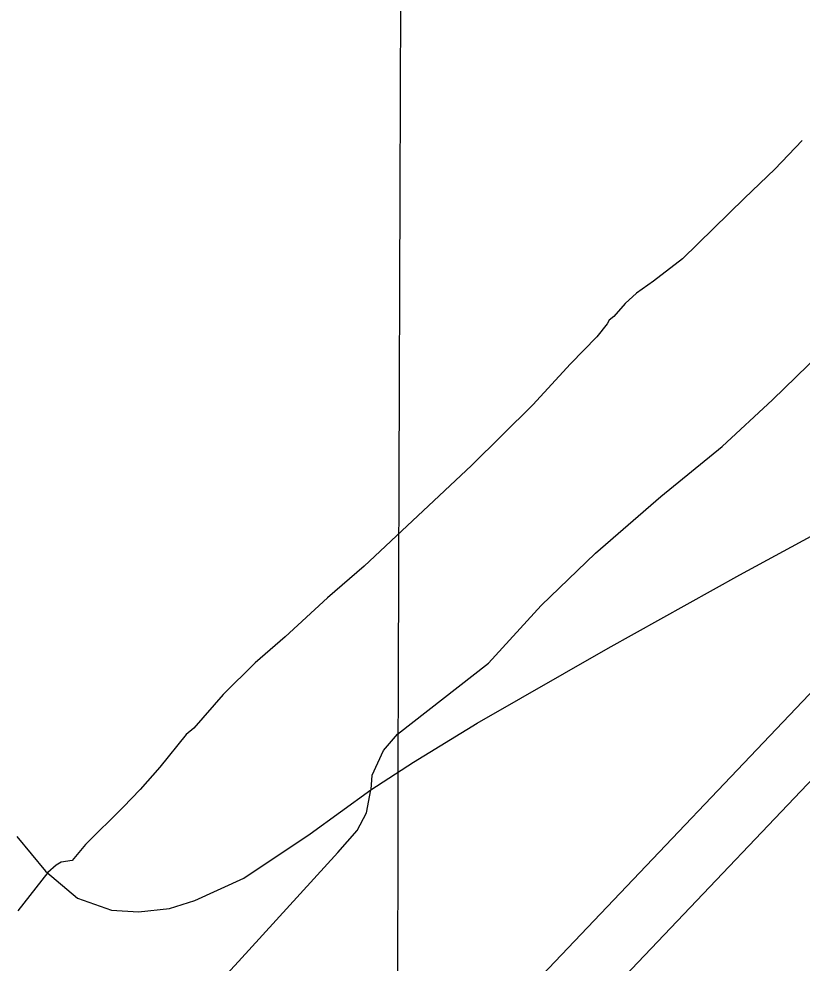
# Model space of a CAD drawing. Extents: x 3161665 to 3199565, y 885729 to 911164.
# Drawn here: x 3170965.1 to 3171352.2, y 907470.4 to 907937 of the extents above; entities that cross this region are included whole.
import ezdxf

# ---------------------------------------------------------------- set-up
doc = ezdxf.new("R2010")
doc.units = 0
for name, color, linetype in [('V-GRID-MAJR', 7, 'Continuous'), ('V-LEVE-TOET', 7, 'Continuous'), ('V-ROAD-CNTR', 7, 'Continuous'), ('V-SITE-VEGE', 7, 'Continuous'), ('V-SURV-LINE', 7, 'Continuous')]:
    doc.layers.add(name, color=color, linetype=linetype)

msp = doc.modelspace()

# ---------------------------------------------------------------- linework, layer by layer
at = {"layer": 'V-GRID-MAJR'}
msp.add_spline([(3171102.7, 891181.041), (3171121.2120000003, 897241.873), (3171139.73, 903304.649), (3171158.249, 909367.4720000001), (3171158.255, 909369.371)], degree=3, dxfattribs=at)
at = {"layer": 'V-LEVE-TOET'}
for points in [[(3171139.122000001, 907556.1139999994), (3171139.153000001, 907556.2669999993), (3171139.790000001, 907563.2489999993), (3171145.246000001, 907575.3939999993), (3171152.276000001, 907583.5359999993), (3171197.177000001, 907618.6109999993), (3171223.279000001, 907647.2029999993), (3171250.165000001, 907672.9969999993), (3171282.451000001, 907700.9559999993), (3171312.725000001, 907725.7329999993), (3171337.600000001, 907748.7469999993), (3171384.354000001, 907794.1879999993), (3171534.409000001, 907933.8489999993), (3171676.491000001, 908074.7509999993), (3171850.114000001, 908253.3979999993), (3172006.880000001, 908415.5749999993), (3172066.909000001, 908479.9009999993), (3172094.481000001, 908521.0599999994), (3172119.463000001, 908563.2279999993), (3172199.220000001, 908658.1789999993)], [(3170961.9820000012, 907349.9009999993), (3171073.619000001, 907471.2179999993), (3171122.814000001, 907525.0249999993), (3171132.253000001, 907535.9489999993), (3171136.8940000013, 907544.7039999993), (3171139.122000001, 907556.1139999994)]]:
    msp.add_lwpolyline(points, dxfattribs=at)
at = {"layer": 'V-ROAD-CNTR'}
for points in [[(3171139.122000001, 907556.1139999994), (3171160.1240000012, 907569.7449999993), (3171191.563000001, 907588.9289999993), (3171256.432000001, 907626.0859999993), (3171321.492000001, 907662.2449999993), (3171360.728000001, 907683.5789999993), (3171395.968000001, 907704.5379999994), (3171420.171000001, 907714.5819999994), (3171449.138000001, 907719.8079999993)], [(3170964.170000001, 907532.9409999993), (3170978.246000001, 907515.8969999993), (3170994.136000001, 907502.4399999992), (3171010.866000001, 907496.5579999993), (3171024.233000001, 907495.6849999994), (3171039.610000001, 907497.3959999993), (3171052.004000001, 907501.3169999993), (3171076.214000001, 907512.3579999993), (3171109.066000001, 907534.3289999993), (3171139.122000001, 907556.1139999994)]]:
    msp.add_lwpolyline(points, dxfattribs=at)
at = {"layer": 'V-SITE-VEGE'}
for p, q in [((3171352.227, 907876.9619999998), (3171338.722, 907862.6849999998)), ((3171338.722, 907862.6849999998), (3171323.8310000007, 907848.4189999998)), ((3171323.8310000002, 907848.4189999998), (3171293.113, 907818.5009999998)), ((3171293.113, 907818.5009999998), (3171278.7020000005, 907807.4729999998)), ((3171278.702, 907807.4729999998), (3171270.335, 907801.5009999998)), ((3171270.335, 907801.5009999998), (3171264.753, 907796.4399999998)), ((3171264.753, 907796.4399999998), (3171259.162, 907789.9909999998)), ((3171256.8370000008, 907788.1519999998), (3171255.9010000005, 907786.307)), ((3171259.162, 907789.9909999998), (3171256.8370000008, 907788.1519999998)), ((3171255.901, 907786.307), (3171250.773, 907779.8539999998)), ((3171250.773, 907779.8539999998), (3171237.7370000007, 907766.5049999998)), ((3171237.737, 907766.5049999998), (3171219.109, 907746.2379999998)), ((3171219.109, 907746.2379999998), (3171188.8540000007, 907716.3189999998)), ((3171188.8540000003, 907716.3189999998), (3171135.806, 907666.6199999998)), ((3171135.806, 907666.6199999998), (3171117.6650000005, 907650.9809999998)), ((3171117.665, 907650.981), (3171096.7260000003, 907631.6559999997)), ((3171096.7260000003, 907631.6559999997), (3171081.844, 907618.7779999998)), ((3171081.844, 907618.7779999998), (3171066.017, 907603.1279999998)), ((3171066.017, 907603.1279999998), (3171051.574, 907586.5449999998)), ((3171047.853, 907583.3229999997), (3171034.801, 907567.1950000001)), ((3171051.574, 907586.5449999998), (3171047.853, 907583.3229999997)), ((3171034.801, 907567.1950000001), (3171025.02, 907556.1399999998)), ((3171025.02, 907556.1399999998), (3171016.639, 907547.3909999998)), ((3171016.639, 907547.3909999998), (3170998.019, 907528.9799999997)), ((3170998.019, 907528.9799999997), (3170991.4960000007, 907521.1459999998)), ((3170983.613, 907518.877), (3170979.427, 907515.1969999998)), ((3170985.936, 907520.2509999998), (3170983.613, 907518.877)), ((3170991.4960000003, 907521.1459999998), (3170985.936, 907520.2509999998)), ((3170979.427, 907515.1969999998), (3170964.512, 907496.2979999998))]:
    msp.add_line(p, q, dxfattribs=at)
at = {"layer": 'V-SURV-LINE'}
for points in [[(3170843.5960681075, 907065.1980805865), (3172276.1695593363, 908570.8314724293)], [(3172297.9149218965, 908550.1641194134), (3170865.341430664, 907044.5307275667)]]:
    msp.add_lwpolyline(points, dxfattribs=at)

doc.saveas('drawing.dxf')
